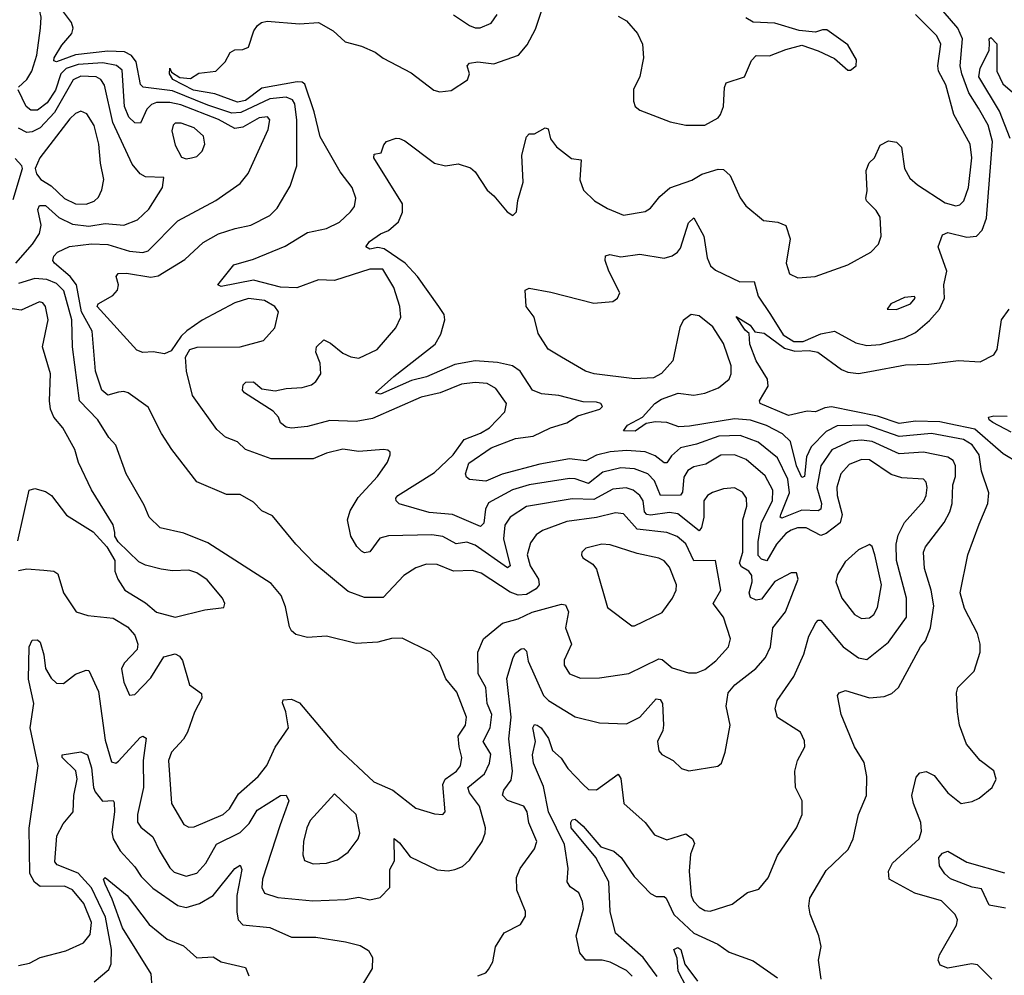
# Model space of a CAD drawing. Extents: x 1678759 to 1859541, y 384609 to 522867.
# Tile 275 of 466: x 1747679 to 1751324, y 497969 to 501506. Entities that reach past the tile are written whole.
import ezdxf

# ---------------------------------------------------------------- set-up
doc = ezdxf.new("R2010")
doc.units = 0

msp = doc.modelspace()

# ---------------------------------------------------------------- linework, layer by layer
at = {"layer": '0CON20XD'}
for points in [[(1747675, 501256.2), (1747705.4, 501284.6), (1747724.4, 501315), (1747742.5, 501375), (1747756.2, 501475), (1747758.3, 501515), (1747752, 501542), (1747710.6, 501630.6), (1747698.3, 501675), (1747681.1, 501855), (1747659, 501905)], [(1749012.9, 499587.1), (1748975, 499537.1), (1748955, 499533.5), (1748945, 499538.5), (1748926.7, 499556.7), (1748905.3, 499595), (1748893.1, 499655), (1748902.2, 499687.8), (1748932.5, 499737.5), (1749003.3, 499815), (1749041.3, 499868.7), (1749050, 499895), (1749050, 499905), (1749042.3, 499912.3), (1749025.8, 499915.8), (1748935, 499908.2), (1748875, 499916.2), (1748815, 499902.1), (1748765, 499880.4), (1748610.5, 499880.5), (1748515.5, 499915.5), (1748485, 499943.5), (1748441.4, 499961.4), (1748408.8, 499988.8), (1748318.9, 500115), (1748296, 500205), (1748293, 500257), (1748308.8, 500285), (1748335.5, 500294.5), (1748495.3, 500295.3), (1748581.7, 500318.3), (1748623.6, 500365), (1748637.5, 500425), (1748623.5, 500445), (1748585, 500467), (1748526.4, 500473.6), (1748475, 500458.3), (1748355, 500394), (1748298.2, 500355), (1748276.2, 500335), (1748239.2, 500280.8), (1748215, 500269.6), (1748172.7, 500277.3), (1748134.4, 500274.4), (1748112.4, 500282.4), (1747965.8, 500445), (1747970, 500455), (1748024, 500485), (1748041.4, 500505), (1748044.3, 500525), (1748035.8, 500555), (1748043.5, 500566.5), (1748075, 500567.5), (1748165, 500552.9), (1748191.7, 500558.3), (1748291, 500619), (1748358.1, 500681.9), (1748415, 500713.5), (1748477.3, 500732.7), (1748535, 500746), (1748605, 500780.9), (1748631.9, 500808.1), (1748679.8, 500890.2), (1748704.5, 500965.5), (1748705.6, 501134.4), (1748697.6, 501195), (1748689.6, 501209.6), (1748665, 501219.6), (1748605, 501212.5), (1748497.8, 501162.2), (1748465, 501160.4), (1748375, 501189.3), (1748245, 501243.2), (1748135.7, 501255.7), (1748126.2, 501266.2), (1748110.5, 501350.5), (1748092.8, 501372.8), (1748067, 501387), (1748005, 501389.7), (1747885, 501376.2), (1747815, 501349.7), (1747805, 501353.3), (1747806.7, 501365), (1747835, 501411.8), (1747872.5, 501455), (1747877.3, 501475), (1747871.2, 501495), (1747826.5, 501555)], [(1749946.3, 497966.3), (1749925, 497986.8), (1749865, 498018.4), (1749835.2, 498025.2), (1749775, 498025.5), (1749752.3, 498052.3), (1749739.6, 498115), (1749766, 498215), (1749763.1, 498243.1), (1749748.6, 498275), (1749717.1, 498297.1), (1749705.4, 498315), (1749709.1, 498365), (1749696.2, 498453.8), (1749637, 498575), (1749618.3, 498668.3), (1749581.2, 498755), (1749577.6, 498785), (1749588.6, 498835), (1749579.2, 498885), (1749585, 498897.5), (1749595, 498895.5), (1749609.1, 498885), (1749636.3, 498846.3), (1749651.4, 498801.4), (1749683.4, 498773.4), (1749708.9, 498735), (1749765, 498675.7), (1749785, 498656.9), (1749815, 498656.4), (1749895, 498713.8), (1749905, 498697.5), (1749915.5, 498605), (1749994.7, 498534.7), (1750029.8, 498489.8), (1750075, 498470.6), (1750145, 498492.7), (1750170, 498475), (1750177, 498457), (1750162.6, 498417.4), (1750157.2, 498355), (1750165.3, 498265), (1750174.1, 498244.1), (1750195, 498221.1), (1750215, 498208.8), (1750235, 498206.9), (1750316.7, 498233.2), (1750373.8, 498276.2), (1750415, 498288.1), (1750450, 498330), (1750485, 498412.9), (1750554.7, 498515.3), (1750575.4, 498565), (1750576, 498615), (1750550.9, 498665), (1750548.2, 498725), (1750558.1, 498765), (1750585.5, 498814.5), (1750585, 498836.7), (1750569.4, 498869.4), (1750485, 498924), (1750475.6, 498955), (1750483.4, 498986.6), (1750545.4, 499075), (1750582.2, 499157.8), (1750600, 499225), (1750626.4, 499273.6), (1750635, 499283.3), (1750645, 499283.5), (1750727.3, 499185), (1750785, 499143.8), (1750815, 499137.7), (1750895, 499202.3), (1750961.8, 499295), (1750961.9, 499365), (1750925, 499504), (1750923.7, 499565), (1750931.8, 499598.2), (1750954.5, 499645.5), (1751025.9, 499725), (1751035.2, 499745), (1751038.4, 499775), (1751034.7, 499794.7), (1751025, 499805.4), (1750945, 499810), (1750905, 499822.9), (1750825, 499876.5), (1750795, 499878.4), (1750750.2, 499859.8), (1750719.1, 499825), (1750704.3, 499775.7), (1750705.8, 499745), (1750724.2, 499675), (1750716.1, 499643.9), (1750664.6, 499605), (1750645, 499597.3), (1750591.2, 499625), (1750558.8, 499625), (1750535, 499616.7), (1750515, 499604.8), (1750480.3, 499565), (1750445, 499503.2), (1750425, 499508.9), (1750412.9, 499522.9), (1750413.4, 499575), (1750425.7, 499645), (1750466.1, 499725), (1750467.9, 499765), (1750438.4, 499818.4), (1750368.7, 499878.6), (1750325, 499896), (1750275, 499893.8), (1750218.7, 499861.4), (1750175, 499851.6), (1750152.2, 499837.8), (1750137.6, 499812.4), (1750132.5, 499757.5), (1750125, 499746.1), (1750051.1, 499745), (1750029.4, 499799.4), (1750005, 499824.8), (1749955, 499843.8), (1749905, 499847), (1749838.5, 499831.5), (1749785, 499789.3), (1749735, 499806.7), (1749715, 499807.4), (1749565, 499784.5), (1749504.1, 499765.9), (1749415, 499718), (1749403.8, 499695), (1749397.1, 499642.9), (1749385, 499630.8), (1749281.4, 499675), (1749195, 499681.6), (1749084.2, 499714.2), (1749073.1, 499725), (1749071.9, 499735), (1749079.4, 499745), (1749215, 499830.8), (1749283.5, 499895), (1749325, 499952.6), (1749385, 499975.2), (1749418.8, 499995), (1749475, 500054.5), (1749480.9, 500085), (1749441.3, 500141.3), (1749409.4, 500159.4), (1749365, 500163.1), (1749315, 500156.6), (1749235.5, 500124.5), (1749165, 500109), (1748985, 500029.5), (1748925, 500018.9), (1748827.7, 500022.3), (1748745, 500000), (1748685, 499993.8), (1748665, 499998.5), (1748645, 500014.4), (1748637.3, 500035), (1748617.1, 500057.1), (1748511.2, 500125), (1748503.8, 500135), (1748506.7, 500155), (1748516.1, 500163.9), (1748544.1, 500165.9), (1748575, 500139.5), (1748625, 500132.2), (1748665, 500141.2), (1748725, 500144.2), (1748759.4, 500155), (1748775, 500166.4), (1748794.1, 500195.9), (1748791.8, 500235), (1748775.5, 500275), (1748777.8, 500295), (1748805, 500320.6), (1748829.3, 500309.3), (1748875, 500272.4), (1748905, 500258.4), (1748935, 500253.5), (1749002.5, 500285), (1749071.8, 500365), (1749090.4, 500405), (1749086.7, 500445), (1749064, 500515), (1749023.3, 500583.2), (1748975, 500582.7), (1748845, 500541.3), (1748785, 500543.4), (1748705, 500513.4), (1748645, 500516), (1748545, 500542.1), (1748425, 500518.1), (1748412.5, 500525), (1748471.3, 500598.7), (1748545, 500620), (1748662, 500668), (1748745, 500718.5), (1748815, 500732.9), (1748862.8, 500757.2), (1748903.6, 500795), (1748918.2, 500815), (1748923.8, 500845), (1748910.4, 500885), (1748865, 500943.3), (1748792, 501072), (1748769.5, 501165), (1748735, 501266.8), (1748724.5, 501274.5), (1748705.8, 501275.8), (1748575, 501252.6), (1748515, 501206.6), (1748485, 501201), (1748401.4, 501231.4), (1748322.9, 501245), (1748245.6, 501285), (1748233.1, 501305), (1748235, 501326.7), (1748241.2, 501311.2), (1748272.1, 501292.1), (1748311.7, 501288.3), (1748341.7, 501308.3), (1748405, 501316), (1748440.3, 501349.7), (1748458, 501385), (1748475, 501394.3), (1748505, 501395.8), (1748525.5, 501404.5), (1748546, 501465), (1748560, 501485), (1748573.9, 501496.1), (1748595, 501500.7), (1748715, 501490), (1748785.6, 501495), (1748839.4, 501465), (1748884, 501424), (1748945, 501408), (1748995.2, 501385.2), (1749025, 501363.3), (1749128.8, 501308.8), (1749212.5, 501245), (1749235, 501238.8), (1749275.9, 501244.1), (1749337, 501283), (1749344.2, 501305), (1749336, 501335), (1749343.8, 501345), (1749375, 501350.4), (1749435, 501342.9), (1749525.3, 501374.7), (1749557.6, 501412.4), (1749588.8, 501471.2), (1749625, 501580)], [(1749685, 500257.5), (1749635, 500286.7), (1749598, 500345), (1749583.3, 500405), (1749553.8, 500445), (1749550, 500505), (1749565, 500512.5), (1749645, 500498), (1749805, 500457.3), (1749875, 500463.1), (1749892, 500475), (1749901.4, 500495), (1749859.6, 500575), (1749846.5, 500615), (1749848.1, 500631.9), (1749863.4, 500636.6), (1749905, 500628.8), (1749975, 500638.4), (1750065, 500624), (1750095, 500631.9), (1750114.7, 500645), (1750125, 500660.4), (1750155, 500754.4), (1750175, 500772.5), (1750211.8, 500705), (1750223.8, 500625), (1750236, 500595), (1750255, 500579.5), (1750345, 500536.2), (1750397.6, 500537.6), (1750412.5, 500482.5), (1750458.6, 500415), (1750505, 500340.1), (1750545, 500315.1), (1750579.4, 500315), (1750645, 500343.2), (1750695, 500353.4), (1750775, 500310), (1750815, 500300.3), (1750865, 500303.8), (1750955, 500328.1), (1750995, 500348.2), (1751047.5, 500392.5), (1751084.7, 500435), (1751102.5, 500475), (1751100.3, 500525), (1751112, 500575), (1751079.1, 500665), (1751095, 500710), (1751115, 500718.8), (1751185, 500700.7), (1751221.9, 500705), (1751242.9, 500727.1), (1751258.8, 500771.2), (1751280.7, 501055), (1751265, 501115.5), (1751228.3, 501178.3), (1751192.4, 501235), (1751167.2, 501305), (1751161.3, 501335), (1751169.4, 501435), (1751151.9, 501475), (1751075, 501564.3)], [(1751133.8, 499785), (1751143.5, 499815), (1751143.6, 499855), (1751134.4, 499874.4), (1751115, 499887.3), (1751025, 499905.6), (1750935, 499899.8), (1750835, 499945.2), (1750795, 499949.7), (1750755, 499945.8), (1750685.4, 499914.6), (1750644.6, 499855.4), (1750630.6, 499775), (1750647.2, 499715), (1750645, 499694.7), (1750635, 499688.8), (1750575, 499690.8), (1750500.7, 499660.7), (1750494.5, 499664.5), (1750497.1, 499675), (1750528.5, 499755), (1750522.4, 499805), (1750484.1, 499884.1), (1750412.9, 499942.9), (1750346.8, 499966.8), (1750268, 499965), (1750185, 499934.8), (1750125, 499921.2), (1750091.7, 499891.7), (1750075, 499866.4), (1750065, 499865.4), (1750031.5, 499891.5), (1749995, 499906.9), (1749925, 499911.2), (1749865, 499906.6), (1749815, 499893.8), (1749775, 499873), (1749715, 499880.4), (1749605, 499860.6), (1749465, 499823.8), (1749405, 499797.6), (1749343.9, 499803.9), (1749332.8, 499812.8), (1749330, 499825), (1749341.7, 499865), (1749425, 499921.5), (1749515, 499956.2), (1749579.4, 499965), (1749644.3, 499995.7), (1749705, 500014.4), (1749745, 500040), (1749826.7, 500065), (1749836.7, 500075), (1749830, 500085), (1749815, 500090), (1749765, 500091.8), (1749675.3, 500114.7), (1749611.2, 500121.2), (1749577.1, 500135), (1749531.4, 500205), (1749503.8, 500225), (1749447.6, 500237.6), (1749365, 500243.3), (1749289.8, 500230.2), (1749185, 500184.5), (1749129.3, 500170.7), (1749015, 500119.5), (1748996.2, 500125), (1749064, 500186), (1749217.3, 500305), (1749238.4, 500341.6), (1749253.3, 500395), (1749250, 500415), (1749230.5, 500445), (1749151.2, 500555), (1749105.8, 500605), (1749028.4, 500658.4), (1749005, 500662.9), (1748975, 500657.1), (1748960.8, 500665), (1748974.2, 500685), (1749015, 500713.3), (1749045, 500725.6), (1749082, 500758), (1749096.6, 500793.4), (1749096.1, 500825), (1748990, 500995), (1748991.7, 501008.3), (1749016.7, 501013.3), (1749026.7, 501043.3), (1749037.5, 501055), (1749072.2, 501067.8), (1749085, 501066.7), (1749105, 501057.5), (1749215, 500975.3), (1749255, 500965.3), (1749302, 500972), (1749347.6, 500957.6), (1749365, 500942.5), (1749410, 500875), (1749434.6, 500854.6), (1749484.2, 500795), (1749505, 500781.4), (1749518.1, 500795), (1749523.2, 500836.8), (1749543.1, 500905), (1749538.6, 501005), (1749555, 501072.5), (1749565, 501083.3), (1749585, 501083.8), (1749625, 501106.2), (1749635, 501102.5), (1749643.8, 501065), (1749666, 501035), (1749722, 500992), (1749757.3, 500987.3), (1749752.7, 500912.7), (1749766.5, 500875), (1749806.7, 500835), (1749855, 500807.3), (1749915, 500783.1), (1749995, 500796), (1750015, 500808.8), (1750048.6, 500851.4), (1750086.2, 500883.8), (1750167.7, 500912.3), (1750205, 500933.9), (1750265, 500953.3), (1750285, 500951.1), (1750309.2, 500929.2), (1750346.2, 500846.2), (1750367.2, 500817.2), (1750432.3, 500762.3), (1750486.4, 500756.4), (1750515, 500744), (1750531.8, 500695), (1750516.7, 500605), (1750528.6, 500565), (1750560.4, 500550.4), (1750623.8, 500555), (1750745, 500599.3), (1750830.4, 500645), (1750858.7, 500675), (1750868.6, 500705), (1750864.7, 500775), (1750849.6, 500799.6), (1750813.6, 500835), (1750811.9, 500845), (1750816.9, 500873.1), (1750812.7, 500947.3), (1750823.9, 500976.1), (1750844.2, 500995), (1750865, 501042), (1750895, 501057.1), (1750925, 501053.1), (1750943.7, 501033.7), (1750954.2, 500955), (1750975, 500920), (1751003.2, 500895), (1751105, 500828.2), (1751145, 500816.9), (1751159.2, 500820.8), (1751174.7, 500835.3), (1751191.9, 500885), (1751203.8, 500995), (1751197.7, 501045), (1751137.2, 501155), (1751108.4, 501265), (1751080.9, 501315), (1751078.5, 501335), (1751089.4, 501415), (1751075, 501446.4), (1750995.4, 501525)], [(1749285, 501524.4), (1749344.7, 501484.7), (1749365, 501475.6), (1749383.6, 501476.4), (1749425, 501492.7), (1749446.9, 501525)], [(1749895, 501519.1), (1749925, 501502.2), (1749966.7, 501455), (1749984.5, 501415), (1749988.5, 501365), (1749974.4, 501295.6), (1749952, 501248), (1749951.4, 501205), (1749957.1, 501185), (1749975, 501171.5), (1750087.7, 501127.7), (1750145, 501115.5), (1750215, 501115.8), (1750265, 501142.5), (1750273.1, 501155), (1750284.3, 501185), (1750288, 501255), (1750295, 501272.5), (1750362.5, 501295), (1750388.8, 501355), (1750405, 501373.3), (1750455, 501372), (1750515, 501396), (1750575, 501411.2), (1750635, 501391.1), (1750695, 501362), (1750745, 501318.8), (1750755, 501318.8), (1750776.2, 501335), (1750777.1, 501357.1), (1750745, 501413.3), (1750667.8, 501467.8), (1750651.3, 501468.7), (1750625, 501459.2), (1750565, 501466.2), (1750475, 501493.1), (1750395, 501496.2), (1750367, 501513)], [(1751346.1, 501066.1), (1751307, 501167), (1751229.7, 501295), (1751235, 501327.1), (1751268.3, 501391.7), (1751268.9, 501418.9), (1751268.8, 501435), (1751275, 501440), (1751296.6, 501416.6), (1751297.1, 501315), (1751319.1, 501269.1), (1751399, 501199)], [(1747675, 498005.3), (1747715, 498014.7), (1747755, 498035.3), (1747849.9, 498060.1), (1747915, 498089.1), (1747939.9, 498120.1), (1747944.8, 498165), (1747916.7, 498235), (1747875, 498285.7), (1747845, 498298.9), (1747755, 498298.2), (1747733.8, 498313.8), (1747716.2, 498346.2), (1747713.6, 498513.6), (1747747.6, 498745), (1747718.1, 498885), (1747731.2, 498975), (1747711.9, 499065), (1747714.4, 499185.6), (1747725, 499210), (1747745, 499210.4), (1747755, 499202.2), (1747768.9, 499155), (1747774.1, 499105), (1747795, 499069.5), (1747815, 499050.6), (1747840.9, 499049.1), (1747885, 499084.3), (1747925, 499099.2), (1747935, 499097.5), (1747970.4, 499019.6), (1747995, 498840), (1748019.2, 498759.2), (1748035, 498754.5), (1748045, 498761.5), (1748125, 498849.5), (1748135, 498854.4), (1748146.9, 498846.9), (1748135.9, 498764.1), (1748137.4, 498665), (1748114.7, 498565), (1748115, 498536.7), (1748127.4, 498517.4), (1748171.4, 498481.4), (1748195, 498432.2), (1748235, 498367.8), (1748251.4, 498351.4), (1748295, 498336.7), (1748335, 498347.7), (1748367.6, 498385), (1748407.7, 498455), (1748495, 498497.7), (1748528.3, 498531.7), (1748558.8, 498581.2), (1748645, 498635.4), (1748665.9, 498635.9), (1748675.3, 498615), (1748643.5, 498526.5), (1748578.4, 498325), (1748576, 498295), (1748585, 498273.5), (1748635, 498257.1), (1748764.7, 498245.3), (1748885, 498249.7), (1748935, 498258.2), (1748975, 498248.9), (1749013, 498257), (1749049.4, 498295), (1749049.1, 498360.9), (1749066.5, 498393.5), (1749065, 498476), (1749085, 498460), (1749125, 498408.2), (1749225, 498360), (1749265, 498356.2), (1749289.5, 498360.5), (1749318.4, 498371.6), (1749344.5, 498395), (1749390.8, 498465), (1749402.7, 498495), (1749403.8, 498515), (1749380.8, 498595), (1749343.8, 498645), (1749338.2, 498665), (1749400.3, 498715), (1749418.7, 498755), (1749422.7, 498787.3), (1749395.2, 498835), (1749421, 498885), (1749427, 498935), (1749409.1, 498975), (1749404.8, 499034.8), (1749376.3, 499085), (1749375.2, 499165), (1749395.6, 499214.4), (1749466.9, 499273.1), (1749525, 499288.2), (1749576.4, 499313.6), (1749685, 499343.5), (1749700.2, 499340.2), (1749710.4, 499315), (1749699.4, 499255), (1749722.5, 499195), (1749694.6, 499135.4), (1749695, 499117.5), (1749714.7, 499084.7), (1749755, 499069.2), (1749825, 499070.7), (1749934.1, 499085.9), (1750045, 499141.1), (1750057.7, 499137.7), (1750095, 499107.5), (1750155, 499088.8), (1750185, 499088.5), (1750215, 499100.8), (1750256.8, 499133.2), (1750302.9, 499185), (1750310.4, 499215), (1750284.7, 499295), (1750246.9, 499345), (1750275.4, 499395), (1750255, 499504), (1750175, 499502.8), (1750145.7, 499565.7), (1750113.7, 499593.7), (1750075, 499608), (1749965, 499620.7), (1749915, 499677.4), (1749885, 499681.4), (1749815, 499663.7), (1749705, 499649), (1749615, 499615.3), (1749591, 499599), (1749570, 499570), (1749557.9, 499525), (1749568.4, 499485), (1749599.2, 499435), (1749602, 499415), (1749590.9, 499399.1), (1749555, 499378.2), (1749525, 499376.6), (1749495, 499387.1), (1749387.2, 499457.2), (1749355, 499467.3), (1749285, 499464.8), (1749225, 499490.3), (1749185, 499491.2), (1749145, 499477.3), (1749100.8, 499449.2), (1749025, 499367.1), (1748955, 499368.2), (1748895, 499390), (1748771.9, 499491.9), (1748701.4, 499565), (1748615, 499670), (1748575, 499688.6), (1748545, 499720.6), (1748495, 499748.8), (1748445, 499748.9), (1748335, 499796.2), (1748241.9, 499915), (1748203.6, 499975), (1748155, 500071.4), (1748080.8, 500125), (1748065, 500130.4), (1748045, 500127.5), (1748005, 500116.8), (1747982.5, 500135), (1747959.2, 500205), (1747946.7, 500353.3), (1747908, 500425), (1747889.3, 500525), (1747866.1, 500556.1), (1747807.3, 500605), (1747801.8, 500615), (1747805, 500630.8), (1747818.6, 500645), (1747863.2, 500666.8), (1747945, 500677), (1748005, 500674.4), (1748085, 500649.8), (1748135, 500644.8), (1748155, 500650.8), (1748265, 500761.5), (1748405, 500837.1), (1748495, 500899.5), (1748525, 500937.1), (1748599.5, 501099.5), (1748605.4, 501135), (1748595.9, 501145.9), (1748565, 501142.9), (1748505, 501107.6), (1748475, 501103), (1748415, 501137.1), (1748275, 501190.7), (1748235, 501199.5), (1748185, 501198.9), (1748167.5, 501192.5), (1748149.6, 501175), (1748126.5, 501123.5), (1748105, 501124.2), (1748083.3, 501145), (1748067.1, 501185), (1748058.8, 501318.8), (1748036.9, 501336.9), (1747986.7, 501346.7), (1747895, 501340), (1747850.9, 501325), (1747831.6, 501305), (1747811.3, 501245), (1747781.3, 501198.7), (1747745, 501171.2), (1747720.8, 501170.8), (1747703.5, 501185), (1747673.2, 501246.8)], [(1747665, 500605.3), (1747726.1, 500675), (1747752.2, 500715), (1747758.4, 500745), (1747746.2, 500803.8), (1747752, 500818), (1747775, 500818.1), (1747824.2, 500774.2), (1747875, 500749.7), (1747935, 500741.9), (1747995, 500751.6), (1748064.3, 500745.7), (1748115, 500764.7), (1748156.8, 500805), (1748207.5, 500885), (1748212.5, 500922.5), (1748144.6, 500924.6), (1748125, 500935.7), (1748095, 500971.4), (1748024.2, 501125), (1747993.4, 501263.4), (1747979.6, 501285), (1747961.9, 501295), (1747905, 501296.5), (1747876.7, 501283.3), (1747807.7, 501162.4), (1747755, 501106.3), (1747725, 501090.7), (1747705, 501088.1), (1747675, 501104.7)], [(1747925, 500823.8), (1747955.2, 500834.8), (1747970.8, 500849.2), (1747983.6, 500876.4), (1747990.4, 500915), (1747977.6, 500975), (1747971.7, 501045), (1747954.8, 501114.8), (1747927, 501157), (1747905, 501166.9), (1747885, 501158.9), (1747865, 501139.3), (1747753.5, 500995), (1747735.8, 500955), (1747740.8, 500935), (1747756.9, 500915), (1747795, 500891.6), (1747845, 500843.8), (1747885, 500824.3), (1747925, 500823.8)], [(1748295, 500991.2), (1748315, 500994.2), (1748335, 501000), (1748355, 501018.8), (1748364.4, 501045), (1748359.5, 501075), (1748325, 501105.3), (1748276.7, 501123.3), (1748255, 501122.9), (1748247.1, 501115), (1748242.7, 501095), (1748255, 501041.2), (1748277.7, 500997.7), (1748295, 500991.2)], [(1747655, 500840), (1747690, 500955), (1747687.5, 500965), (1747661.7, 500991.7)], [(1747675, 499467.3), (1747705, 499474.3), (1747768.7, 499468.7), (1747805, 499465.5), (1747820, 499455), (1747840.8, 499385), (1747887.5, 499315), (1747931.5, 499301.5), (1748025, 499291.6), (1748078.5, 499258.5), (1748105, 499228.1), (1748116.5, 499195), (1748113.5, 499175), (1748066.4, 499125), (1748056.1, 499103.9), (1748065, 499053.8), (1748085, 499006.7), (1748105, 499009.2), (1748165, 499070.4), (1748212.1, 499147.9), (1748255, 499159.2), (1748270.9, 499150.9), (1748281.4, 499135), (1748307.1, 499045), (1748352, 499012), (1748353.5, 498995), (1748326.6, 498943.4), (1748300.8, 498869.2), (1748285, 498842.9), (1748240.7, 498795), (1748230, 498765), (1748241.2, 498605), (1748287.3, 498527.3), (1748305, 498517.3), (1748325, 498518.5), (1748432.1, 498565), (1748455.9, 498585), (1748489.2, 498640.8), (1748561.5, 498705), (1748593.8, 498746.2), (1748625, 498814.3), (1748674.2, 498885), (1748664.6, 498945), (1748652.5, 498977.5), (1748655, 498988.8), (1748685, 498991.2), (1748715, 498978.1), (1748855, 498811.5), (1748989.6, 498685), (1749060.5, 498655), (1749145, 498588.2), (1749215, 498566.9), (1749245, 498564.3), (1749254.2, 498575), (1749245.2, 498675), (1749254.1, 498695.9), (1749296.2, 498725), (1749310.4, 498745), (1749315.4, 498775), (1749305.8, 498815), (1749302.2, 498855), (1749329.3, 498895), (1749332.8, 498925), (1749297.6, 499017.6), (1749256.8, 499066.8), (1749231.2, 499131.2), (1749200, 499165), (1749095, 499216.9), (1749055, 499216.1), (1749005, 499201.8), (1748925, 499197.5), (1748815, 499224.5), (1748745, 499220), (1748701.1, 499231.1), (1748685, 499244), (1748678.5, 499258.5), (1748663.3, 499333.3), (1748647.5, 499375), (1748609.5, 499419.5), (1748375, 499570), (1748286.2, 499606.2), (1748199.2, 499625), (1748158.2, 499665), (1748139.6, 499709.6), (1748073.1, 499825), (1748035, 499930.8), (1748009.5, 499959.5), (1747968, 500025), (1747900.7, 500095), (1747874.3, 500295), (1747872.1, 500395), (1747842.6, 500502.6), (1747815, 500529.1), (1747778.9, 500545), (1747735, 500548), (1747675, 500529.3)], [(1747672.6, 499577.4), (1747714.4, 499765), (1747735, 499771.1), (1747775, 499760.5), (1747796.5, 499745), (1747852.6, 499672.6), (1747950.5, 499610.5), (1748001.9, 499555), (1748031.2, 499505), (1748030.8, 499465), (1748042, 499435), (1748068.6, 499395), (1748145, 499347.3), (1748185, 499312.9), (1748255, 499295.3), (1748365, 499321.8), (1748435, 499331.2), (1748438, 499345), (1748429.4, 499365), (1748372.8, 499432.8), (1748335, 499459.2), (1748305, 499468.7), (1748245, 499466), (1748202.7, 499472.7), (1748145, 499487.5), (1748120.1, 499500.1), (1748043.2, 499573.2), (1748030.8, 499595), (1748031.7, 499608.3), (1748025, 499636.2), (1747945, 499765.8), (1747897.3, 499867.3), (1747883.2, 499915), (1747838.5, 499995), (1747805, 500034.4), (1747792.8, 500065), (1747788.8, 500095), (1747793.5, 500195), (1747762.9, 500295), (1747784.7, 500395), (1747774.7, 500444.7), (1747765, 500457.5), (1747752, 500462), (1747685, 500431.1), (1747635, 500438.7)], [(1750925, 500433.8), (1750976.9, 500455), (1750994.2, 500475), (1750991.7, 500481.7), (1750955, 500478.2), (1750903.8, 500455), (1750891.2, 500435), (1750925, 500433.8)], [(1751377.8, 499865), (1751319.5, 499899.5), (1751215, 499990), (1751119.9, 500009.9), (1751085, 500017.9), (1750995, 500019.6), (1750935, 500012), (1750855, 500038.3), (1750685, 500072.9), (1750660.3, 500069.7), (1750625, 500054.6), (1750595, 500056.6), (1750525, 500040.9), (1750420, 500085), (1750418, 500095), (1750450, 500150), (1750448.1, 500175), (1750405, 500244), (1750381.9, 500305), (1750380, 500345), (1750365, 500357.5), (1750332, 500408), (1750383.3, 500375), (1750401.2, 500351.2), (1750435, 500345.4), (1750510.5, 500290.5), (1750549.1, 500279.1), (1750601.5, 500281.5), (1750634.2, 500275), (1750721.9, 500211.9), (1750745, 500201.8), (1750785, 500197.1), (1750826.3, 500203.7), (1750958.6, 500228.6), (1751045, 500230.9), (1751155, 500244.5), (1751235, 500240), (1751285, 500266), (1751298.1, 500285), (1751314.5, 500395.5), (1751341.9, 500435)], [(1751278, 497955), (1751225, 498008), (1751202.3, 498012.3), (1751115, 497995.6), (1751086.5, 498006.5), (1751080, 498025), (1751084.5, 498045), (1751147.2, 498155), (1751150.4, 498175), (1751142.7, 498195), (1751091.4, 498245), (1750993.5, 498273.5), (1750898.6, 498325), (1750895.5, 498355), (1750910.9, 498385), (1751008.8, 498475), (1751017.1, 498502.9), (1751015.8, 498535), (1750987.5, 498605), (1750982.1, 498635), (1750997.8, 498702.2), (1751011.6, 498718.4), (1751035, 498723.5), (1751065, 498708.5), (1751115, 498644.3), (1751165, 498605.8), (1751205, 498612.5), (1751231.2, 498625), (1751278.8, 498665), (1751293.8, 498695), (1751285.8, 498725.8), (1751235, 498764.3), (1751184.5, 498825), (1751157.8, 498895), (1751150.8, 498945), (1751147.7, 499015), (1751152.1, 499035), (1751212.9, 499095), (1751235.5, 499165), (1751235.5, 499195), (1751224.5, 499234.5), (1751176.5, 499326.5), (1751160.4, 499385), (1751189.5, 499525), (1751231.4, 499638.6), (1751263.3, 499715), (1751267.3, 499755), (1751240, 499835), (1751231.3, 499895), (1751205, 499932.6), (1751172.9, 499952.9), (1751055, 499974.3), (1750935, 499964), (1750815, 500005.8), (1750705, 500003), (1750665, 499982.4), (1750609.3, 499925), (1750592.4, 499887.6), (1750585, 499816), (1750575, 499811.4), (1750555, 499854.6), (1750533.2, 499945), (1750503.3, 499973.3), (1750443.6, 500003.6), (1750385, 500023.9), (1750325, 500029), (1750158.3, 500001.7), (1750118.7, 499998.7), (1750075, 500015.3), (1750032.4, 500017.6), (1749998.2, 500011.8), (1749957.1, 499982.9), (1749914.4, 499985), (1749928.9, 500005), (1749984.8, 500035.2), (1750030.7, 500085), (1750055, 500101.2), (1750116.7, 500123.3), (1750175, 500116.8), (1750215, 500123.3), (1750266, 500144), (1750306.1, 500175), (1750313.3, 500195), (1750312.6, 500225), (1750285, 500307.9), (1750245, 500368.9), (1750195, 500409.7), (1750165, 500415.3), (1750135, 500392.7), (1750123.4, 500366.6), (1750096.6, 500243.4), (1750055, 500196.7), (1750025, 500180), (1749955, 500177.4), (1749805.3, 500195.3), (1749774.2, 500205), (1749685, 500257.5)], [(1751349.1, 499979.1), (1751281.4, 500015), (1751268, 500025), (1751266.2, 500035), (1751285, 500040.5), (1751335, 500038.4)], [(1749375, 497967.5), (1749405, 497978.8), (1749415, 497991.2), (1749430.3, 498019.7), (1749441.1, 498075), (1749473.1, 498126.9), (1749533, 498157), (1749551.7, 498188.3), (1749552.2, 498205), (1749519.5, 498285), (1749518.7, 498331.3), (1749531.9, 498365), (1749585, 498437.1), (1749593.8, 498465), (1749563.7, 498533.7), (1749558, 498575), (1749545.2, 498595.2), (1749485, 498616.2), (1749466.3, 498636.3), (1749470.8, 498655), (1749498.5, 498691.5), (1749503.9, 498725), (1749489.8, 498845), (1749499, 498925), (1749482.7, 499067.3), (1749505.5, 499145), (1749515, 499161.4), (1749535, 499177.1), (1749545, 499179.2), (1749555, 499168.8), (1749562, 499132), (1749617.9, 499005), (1749636.8, 498986.8), (1749736, 498926), (1749825, 498904.4), (1749925, 498899.6), (1749975.2, 498924.8), (1750035, 498992.2), (1750050, 498990), (1750058.4, 498975), (1750062.6, 498895), (1750059.6, 498875), (1750040, 498835), (1750045, 498800), (1750056.8, 498786.8), (1750098.8, 498765), (1750128.8, 498735), (1750155.8, 498725.8), (1750263.9, 498743.9), (1750277.5, 498755), (1750291.1, 498795), (1750309.4, 498895), (1750294.7, 498965), (1750302.5, 499015), (1750326.4, 499045), (1750404.8, 499105.2), (1750439.6, 499145), (1750458.6, 499185), (1750467.3, 499255), (1750514.6, 499315), (1750560.6, 499435), (1750555, 499458.8), (1750535, 499459.2), (1750475, 499426.7), (1750425, 499361.6), (1750405, 499357.6), (1750385, 499368.2), (1750379.2, 499385), (1750390.7, 499425), (1750389.6, 499449.6), (1750378.2, 499465), (1750350.7, 499480.7), (1750344.5, 499495), (1750356, 499535), (1750356.1, 499655), (1750370.9, 499705), (1750370, 499735), (1750355, 499757.3), (1750325, 499772.9), (1750285, 499769.2), (1750244.2, 499755.8), (1750225, 499744.5), (1750211.6, 499725), (1750212.4, 499665), (1750203.6, 499626.4), (1750195, 499614.5), (1750115, 499677), (1750085, 499682.3), (1750015, 499671.9), (1750000.9, 499675), (1749992.3, 499685), (1749986.7, 499725), (1749975.3, 499745), (1749950, 499765), (1749923.7, 499773.7), (1749875, 499769.1), (1749805, 499729.7), (1749725, 499732.8), (1749555, 499704.8), (1749495.4, 499665), (1749474.5, 499635.5), (1749470.3, 499585), (1749495.2, 499485), (1749485, 499477.3), (1749365, 499561.2), (1749335, 499571.8), (1749295, 499565.8), (1749245, 499593.8), (1749205, 499599), (1749045, 499596.2), (1749012.9, 499587.1)], [(1750646.2, 497955), (1750636, 498025), (1750645.8, 498075.8), (1750637.1, 498115), (1750605.8, 498195.8), (1750600.8, 498225), (1750604.3, 498255), (1750665, 498357.5), (1750745.6, 498435), (1750764.5, 498475), (1750784.3, 498565), (1750814.2, 498635), (1750815.8, 498705), (1750805, 498756.7), (1750769.5, 498815), (1750720, 498935), (1750706.7, 499005), (1750712.5, 499015), (1750736.9, 499023.1), (1750825, 498996.1), (1750879.2, 499000.8), (1750907.8, 499012.2), (1750933.1, 499035), (1751014.5, 499185), (1751032.7, 499207.3), (1751051.1, 499255), (1751063.3, 499336.8), (1751053.8, 499395), (1751029.3, 499475), (1751024.6, 499535), (1751032.5, 499555), (1751102.2, 499645), (1751122.7, 499685), (1751131.6, 499715), (1751133.8, 499785)], [(1749945, 499262.5), (1749955, 499263.3), (1750057.7, 499312.3), (1750096.2, 499365), (1750109.2, 499395), (1750110.4, 499415), (1750085, 499480), (1750065, 499502.9), (1750045, 499513.2), (1749965, 499530.3), (1749865, 499562.5), (1749834.6, 499565.4), (1749775, 499550), (1749760, 499535), (1749758.8, 499525), (1749764.4, 499514.4), (1749800.9, 499490.9), (1749815, 499472), (1749855, 499331.2), (1749945, 499262.5)], [(1750795, 499289.3), (1750825, 499292), (1750841.8, 499305), (1750855, 499330.8), (1750869.3, 499415), (1750845, 499526), (1750835, 499556.7), (1750825, 499564.2), (1750785, 499544.5), (1750735, 499499.4), (1750707.1, 499452.9), (1750700, 499425), (1750722.5, 499365), (1750769.1, 499305), (1750795, 499289.3)], [(1747954.7, 497945.3), (1748009.5, 497990.5), (1748017.7, 498012.3), (1748019.2, 498065), (1747996.7, 498185), (1747945, 498292.6), (1747895, 498347.8), (1747818, 498378), (1747808.9, 498388.9), (1747816.2, 498485), (1747840.5, 498529.5), (1747877.1, 498575), (1747879.2, 498635), (1747891.6, 498695), (1747886.7, 498726.7), (1747836.4, 498775), (1747835.8, 498785), (1747905, 498796.8), (1747930.6, 498785), (1747945, 498737.1), (1747951.7, 498665), (1747958.8, 498648.8), (1747985, 498613.6), (1748025, 498616.9), (1748029.3, 498609.3), (1748030.4, 498575), (1748019.7, 498499.7), (1748024.5, 498475), (1748050.5, 498430.5), (1748105, 498370.5), (1748128.7, 498335), (1748171.4, 498291.4), (1748265, 498227.9), (1748295, 498220.7), (1748345, 498234.7), (1748395.2, 498264.8), (1748475, 498364.4), (1748495, 498376.5), (1748501.3, 498361.3), (1748483, 498265), (1748483.3, 498203.3), (1748487.5, 498175), (1748505, 498156.2), (1748605, 498146.7), (1748685, 498110.9), (1748775, 498111.1), (1748885, 498093.6), (1748939.5, 498079.5), (1748970.8, 498060.8), (1748985.6, 498035), (1748983.8, 497995), (1748948.5, 497935)], [(1748765, 498381.5), (1748815, 498383.9), (1748855, 498396.2), (1748895, 498425.5), (1748932.7, 498475), (1748938.7, 498495), (1748925.1, 498565.1), (1748845, 498640.8), (1748755, 498542.2), (1748741.6, 498515), (1748729.6, 498465), (1748727.3, 498415), (1748733.9, 498393.9), (1748765, 498381.5)], [(1750039.7, 497965), (1749987, 498035), (1749885.4, 498125), (1749865.2, 498205.2), (1749859.6, 498315), (1749811.9, 498405), (1749720.8, 498515), (1749719.7, 498535), (1749725, 498544.4), (1749735, 498546.8), (1749765, 498521.1), (1749831.1, 498445), (1749878.7, 498428.7), (1749905.6, 498405.6), (1749954.1, 498335), (1750015, 498272.1), (1750035, 498260.8), (1750065, 498261.1), (1750072.9, 498255), (1750100.2, 498195), (1750175, 498125.2), (1750264.1, 498084.1), (1750306.2, 498055), (1750395, 498022.7), (1750485, 497960.5)], [(1751328.3, 498218.2), (1751268.6, 498228.6), (1751239.5, 498289.5), (1751205, 498296.1), (1751125, 498326.1), (1751103.8, 498345), (1751084.3, 498375), (1751081.5, 498405), (1751095, 498421.9), (1751115, 498428.6), (1751185, 498387.8), (1751325, 498349.3)], [(1748170, 497925), (1748165.2, 497975), (1748059.8, 498145), (1748021.7, 498251.7), (1747995, 498306.2), (1747989.2, 498325), (1747995, 498332), (1748077.1, 498265), (1748158, 498158), (1748225, 498103.5), (1748285, 498078.1), (1748335, 498034.3), (1748395, 498037.8), (1748425, 498019.5), (1748515, 497998.9), (1748527.8, 497967.8)], [(1750147.7, 497925), (1750117.3, 497985), (1750113.1, 498033.1), (1750101.2, 498065), (1750115, 498072), (1750126.7, 498065), (1750141.2, 498011.2), (1750188.2, 497948.2)]]:
    msp.add_lwpolyline(points, dxfattribs=at)

doc.saveas('drawing.dxf')
